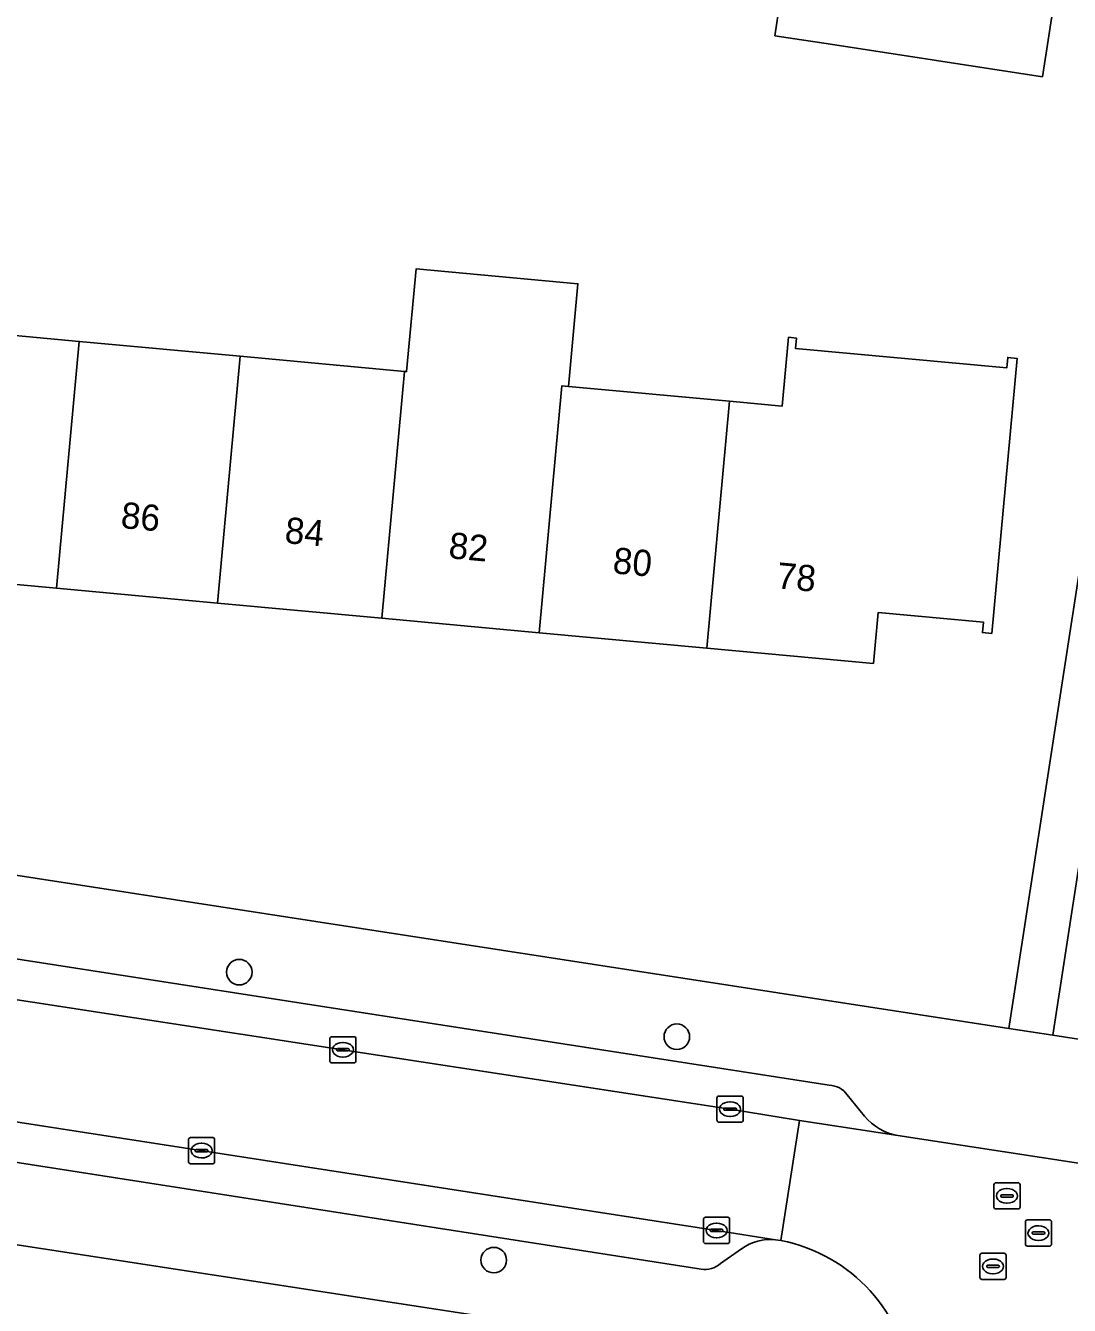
# Model space of a CAD drawing. Extents: x 161483 to 162250, y 379484 to 380833.
# Drawn here: x 161802.83 to 161842.74, y 380554.97 to 380603.9 of the extents above; entities that cross this region are included whole.
import ezdxf

# ---------------------------------------------------------------- set-up
doc = ezdxf.new("R2010")
doc.units = 0
for name, color, linetype in [('IMGEO_Boom', 7, 'Continuous'), ('IMGEO_Erf', 7, 'Continuous'), ('IMGEO_Kolk', 7, 'Continuous'), ('IMGEO_Pand', 7, 'Continuous'), ('IMGEO_Pand_nummerreeks', 7, 'Continuous'), ('IMGEO_Parkeervlak_open', 7, 'Continuous'), ('IMGEO_Rijbaan_lokaal_open', 7, 'Continuous'), ('IMGEO_Rioolput', 7, 'Continuous'), ('IMGEO_Voetpad_open', 7, 'Continuous')]:
    doc.layers.add(name, color=color, linetype=linetype)

msp = doc.modelspace()

# ---------------------------------------------------------------- linework, layer by layer
at = {"layer": 'IMGEO_Boom'}
for centre in [(161811.002, 380567.711), (161827.732, 380565.243), (161820.733, 380556.703)]:
    msp.add_circle(centre, 0.489, dxfattribs=at)
at = {"layer": 'IMGEO_Erf'}
for points in [[(161764.673, 380611.963), (161761.717, 380591.955), (161761.171, 380592.041), (161759.209, 380578.08), (161759.686, 380578.007), (161785.522, 380574.037), (161840.43, 380565.564), (161846.266, 380603.381), (161845.162, 380605.856)], [(161842.385, 380606.316), (161841.714, 380601.939), (161833.607, 380603.182), (161831.481, 380603.508), (161832.16, 380607.936)], [(161798.61, 380592.401), (161804.883, 380591.824), (161811.032, 380591.258), (161817.324, 380590.679), (161817.401, 380590.672), (161817.762, 380594.597), (161823.95, 380594.027), (161823.588, 380590.102), (161829.752, 380589.535), (161831.766, 380589.35), (161832.008, 380591.981), (161832.306, 380591.954), (161832.27, 380591.555), (161840.35, 380590.812), (161840.386, 380591.21), (161840.745, 380591.177), (161839.777, 380580.662), (161839.419, 380580.695), (161839.455, 380581.088), (161835.427, 380581.459), (161835.248, 380579.514), (161828.883, 380580.1), (161822.467, 380580.69), (161816.456, 380581.244), (161810.164, 380581.823), (161804.014, 380582.389), (161797.742, 380582.966)], [(161881.377, 380570.452), (161875.476, 380571.723), (161869.638, 380572.981), (161863.308, 380574.344), (161857.349, 380575.628), (161850.867, 380577.024), (161851.308, 380579.071), (161848.041, 380579.775), (161847.611, 380577.779), (161844.153, 380578.524), (161842.113, 380565.304), (161845.302, 380564.812), (161850.616, 380563.993), (161887.994, 380558.235)], [(161830.372, 380553.007), (161763.029, 380563.349)]]:
    msp.add_lwpolyline(points, dxfattribs=at)
at = {"layer": 'IMGEO_Kolk'}
for p, q in [((161814.462, 380564.319), (161814.462, 380565.171)), ((161814.537, 380565.245), (161815.389, 380565.245)), ((161815.463, 380565.171), (161815.463, 380564.319)), ((161814.721, 380564.739), (161814.721, 380564.751)), ((161815.159, 380564.702), (161814.761, 380564.702)), ((161814.764, 380564.788), (161815.162, 380564.788)), ((161814.95, 380565.025), (161814.975, 380565.025)), ((161815.205, 380564.751), (161815.205, 380564.739)), ((161815.389, 380564.245), (161814.537, 380564.245)), ((161814.973, 380564.465), (161814.948, 380564.465)), ((161829.268, 380562.049), (161829.268, 380562.901)), ((161829.343, 380562.975), (161830.195, 380562.975)), ((161829.756, 380562.755), (161829.781, 380562.755)), ((161830.269, 380562.901), (161830.269, 380562.049)), ((161829.527, 380562.469), (161829.527, 380562.481)), ((161829.965, 380562.432), (161829.567, 380562.432)), ((161829.57, 380562.518), (161829.968, 380562.518)), ((161829.779, 380562.195), (161829.754, 380562.195)), ((161830.011, 380562.481), (161830.011, 380562.469)), ((161830.195, 380561.975), (161829.343, 380561.975)), ((161809.059, 380560.464), (161809.059, 380561.316)), ((161809.134, 380561.39), (161809.986, 380561.39)), ((161810.06, 380561.316), (161810.06, 380560.464)), ((161809.318, 380560.884), (161809.318, 380560.896)), ((161809.756, 380560.847), (161809.358, 380560.847)), ((161809.361, 380560.933), (161809.759, 380560.933)), ((161809.547, 380561.17), (161809.572, 380561.17)), ((161809.802, 380560.896), (161809.802, 380560.884)), ((161809.986, 380560.39), (161809.134, 380560.39)), ((161809.57, 380560.61), (161809.545, 380560.61)), ((161828.751, 380557.413), (161828.751, 380558.265)), ((161828.826, 380558.339), (161829.678, 380558.339)), ((161829.752, 380558.265), (161829.752, 380557.413)), ((161829.01, 380557.833), (161829.01, 380557.845)), ((161829.448, 380557.796), (161829.05, 380557.796)), ((161829.053, 380557.882), (161829.451, 380557.882)), ((161829.239, 380558.119), (161829.264, 380558.119)), ((161829.494, 380557.845), (161829.494, 380557.833)), ((161829.678, 380557.339), (161828.826, 380557.339)), ((161829.262, 380557.559), (161829.237, 380557.559))]:
    msp.add_line(p, q, dxfattribs=at)
for points in [[(161814.462, 380564.319), (161814.462, 380565.171)], [(161814.537, 380565.245), (161815.389, 380565.245)], [(161815.463, 380565.171), (161815.463, 380564.319)], [(161815.389, 380564.245), (161814.537, 380564.245)], [(161829.268, 380562.049), (161829.268, 380562.901)], [(161829.343, 380562.975), (161830.195, 380562.975)], [(161830.269, 380562.901), (161830.269, 380562.049)], [(161830.195, 380561.975), (161829.343, 380561.975)], [(161809.059, 380560.464), (161809.059, 380561.316)], [(161809.134, 380561.39), (161809.986, 380561.39)], [(161810.06, 380561.316), (161810.06, 380560.464)], [(161809.986, 380560.39), (161809.134, 380560.39)], [(161828.751, 380557.413), (161828.751, 380558.265)], [(161828.826, 380558.339), (161829.678, 380558.339)], [(161829.752, 380558.265), (161829.752, 380557.413)], [(161829.678, 380557.339), (161828.826, 380557.339)]]:
    msp.add_lwpolyline(points, dxfattribs=at)
for centre, radius, start, end in [((161814.539, 380565.169), 0.0765, 91.552, 178.448), ((161814.539, 380565.169), 0.0765, 91.552, 178.448), ((161815.387, 380565.169), 0.0765, 1.552, 88.448), ((161815.387, 380565.169), 0.0765, 1.552, 88.448), ((161814.761, 380564.748), 0.0403, 85.8775, 175.7526), ((161814.758, 380564.738), 0.0366, 178.938, 274.7102), ((161815.162, 380564.745), 0.043, 264.8664, 352.4533), ((161815.166, 380564.75), 0.0386, 1.7309, 96.639), ((161814.539, 380564.321), 0.0765, 181.552, 268.448), ((161814.539, 380564.321), 0.0765, 181.552, 268.448), ((161815.387, 380564.321), 0.0765, 271.552, 358.448), ((161815.387, 380564.321), 0.0765, 271.552, 358.448), ((161829.345, 380562.899), 0.0765, 91.552, 178.448), ((161829.345, 380562.899), 0.0765, 91.552, 178.448), ((161830.193, 380562.899), 0.0765, 1.552, 88.448), ((161830.193, 380562.899), 0.0765, 1.552, 88.448), ((161829.567, 380562.478), 0.0403, 85.8775, 175.7526), ((161829.564, 380562.468), 0.0366, 178.938, 274.7102), ((161829.968, 380562.475), 0.043, 264.8664, 352.4533), ((161829.972, 380562.48), 0.0386, 1.7309, 96.639), ((161829.345, 380562.051), 0.0765, 181.552, 268.448), ((161829.345, 380562.051), 0.0765, 181.552, 268.448), ((161830.193, 380562.051), 0.0765, 271.552, 358.448), ((161830.193, 380562.051), 0.0765, 271.552, 358.448), ((161809.136, 380561.314), 0.0765, 91.552, 178.448), ((161809.136, 380561.314), 0.0765, 91.552, 178.448), ((161809.984, 380561.314), 0.0765, 1.552, 88.448), ((161809.984, 380561.314), 0.0765, 1.552, 88.448), ((161809.358, 380560.893), 0.0403, 85.8775, 175.7526), ((161809.355, 380560.883), 0.0366, 178.938, 274.7102), ((161809.759, 380560.89), 0.043, 264.8664, 352.4533), ((161809.763, 380560.895), 0.0386, 1.7309, 96.639), ((161809.136, 380560.466), 0.0765, 181.552, 268.448), ((161809.136, 380560.466), 0.0765, 181.552, 268.448), ((161809.984, 380560.466), 0.0765, 271.552, 358.448), ((161809.984, 380560.466), 0.0765, 271.552, 358.448), ((161828.828, 380558.263), 0.0765, 91.552, 178.448), ((161828.828, 380558.263), 0.0765, 91.552, 178.448), ((161829.676, 380558.263), 0.0765, 1.552, 88.448), ((161829.676, 380558.263), 0.0765, 1.552, 88.448), ((161829.05, 380557.842), 0.0403, 85.8775, 175.7526), ((161829.047, 380557.832), 0.0366, 178.938, 274.7102), ((161829.451, 380557.839), 0.043, 264.8664, 352.4533), ((161829.455, 380557.844), 0.0386, 1.7309, 96.639), ((161828.828, 380557.415), 0.0765, 181.552, 268.448), ((161828.828, 380557.415), 0.0765, 181.552, 268.448), ((161829.676, 380557.415), 0.0765, 271.552, 358.448), ((161829.676, 380557.415), 0.0765, 271.552, 358.448)]:
    msp.add_arc(centre, radius, start, end, dxfattribs=at)
for centre, major_axis, ratio, start_param, end_param in [((161814.949, 380564.745), (-0.387, 0.002), 0.722429, 4.712389, 7.853982), ((161814.974, 380564.745), (-0.39, 0.002), 0.717154, 1.570796, 4.712389), ((161829.755, 380562.475), (-0.387, 0.002), 0.722429, 4.712389, 7.853982), ((161829.78, 380562.475), (-0.39, 0.002), 0.717154, 1.570796, 4.712389), ((161809.546, 380560.89), (-0.387, 0.002), 0.722429, 4.712389, 7.853982), ((161809.571, 380560.89), (-0.39, 0.002), 0.717154, 1.570796, 4.712389), ((161829.238, 380557.839), (-0.387, 0.002), 0.722429, 4.712389, 7.853982), ((161829.263, 380557.839), (-0.39, 0.002), 0.717154, 1.570796, 4.712389)]:
    msp.add_ellipse(centre, major_axis=major_axis, ratio=ratio, start_param=start_param, end_param=end_param, dxfattribs=at)
at = {"layer": 'IMGEO_Pand'}
for points in [[(161842.385, 380606.316), (161842.393, 380606.367), (161834.286, 380607.61), (161832.16, 380607.936), (161831.481, 380603.508), (161833.607, 380603.182), (161841.714, 380601.939)], [(161823.335, 380590.125), (161823.588, 380590.102), (161823.95, 380594.027), (161817.762, 380594.597), (161817.401, 380590.672), (161817.324, 380590.679), (161816.456, 380581.244), (161822.467, 380580.69)], [(161804.014, 380582.389), (161804.883, 380591.824), (161798.61, 380592.401), (161797.742, 380582.966)], [(161804.014, 380582.389), (161810.164, 380581.823), (161811.032, 380591.258), (161804.883, 380591.824)], [(161840.386, 380591.21), (161840.35, 380590.812), (161832.27, 380591.555), (161832.306, 380591.954), (161832.008, 380591.981), (161831.766, 380589.35), (161829.752, 380589.535), (161828.883, 380580.1), (161835.248, 380579.514), (161835.427, 380581.459), (161839.455, 380581.088), (161839.419, 380580.695), (161839.777, 380580.662), (161840.745, 380591.177)], [(161811.032, 380591.258), (161810.164, 380581.823), (161816.456, 380581.244), (161817.324, 380590.679)], [(161829.752, 380589.535), (161823.588, 380590.102), (161823.335, 380590.125), (161822.467, 380580.69), (161828.883, 380580.1)]]:
    msp.add_lwpolyline(points, close=True, dxfattribs=at)
at = {"layer": 'IMGEO_Parkeervlak_open'}
for points in [[(161833.563, 380563.394), (161794.647, 380569.433)], [(161791.712, 380568.325), (161795.116, 380567.782), (161814.963, 380564.744), (161829.769, 380562.474), (161832.422, 380562.046), (161836.189, 380561.463)], [(161831.511, 380557.484), (161829.252, 380557.84), (161786.826, 380564.413), (161764.174, 380567.941)], [(161766.795, 380566.002), (161828.658, 380556.358)], [(161834.914, 380562.21), (161834.252, 380563.026)], [(161829.402, 380556.569), (161830.207, 380557.13)]]:
    msp.add_lwpolyline(points, dxfattribs=at)
for centre, radius, start, end in [((161833.506, 380562.458), 0.937, 37.2706, 86.5154), ((161836.574, 380563.582), 2.154, 219.574, 259.6954), ((161831.319, 380555.611), 1.882, 84.1546, 126.2217), ((161828.804, 380557.262), 0.916, 260.8554, 310.8115)]:
    msp.add_arc(centre, radius, start, end, dxfattribs=at)
at = {"layer": 'IMGEO_Rijbaan_lokaal_open'}
msp.add_lwpolyline([(161786.566, 380569.124), (161784.502, 380569.434), (161766.778, 380572.146), (161764.938, 380572.469), (161764.174, 380567.941), (161786.826, 380564.413), (161829.252, 380557.84), (161831.511, 380557.484), (161831.714, 380557.452), (161832.422, 380562.046), (161829.769, 380562.474), (161814.963, 380564.744), (161795.116, 380567.782), (161791.712, 380568.325), (161791.576, 380568.347)], close=True, dxfattribs=at)
msp.add_lwpolyline([(161849.846, 380559.342), (161843.094, 380560.41), (161836.189, 380561.463), (161832.422, 380562.046), (161831.714, 380557.452)], dxfattribs=at)
msp.add_arc((161830.522, 380551.353), 6.214, 5.4822, 78.9449, dxfattribs=at)
at = {"layer": 'IMGEO_Rioolput'}
for p, q in [((161839.856, 380558.733), (161839.856, 380559.585)), ((161839.931, 380559.659), (161840.783, 380559.659)), ((161840.344, 380559.439), (161840.369, 380559.439)), ((161840.857, 380559.585), (161840.857, 380558.733)), ((161840.115, 380559.153), (161840.115, 380559.165)), ((161840.553, 380559.116), (161840.155, 380559.116)), ((161840.158, 380559.202), (161840.556, 380559.202)), ((161840.367, 380558.879), (161840.342, 380558.879)), ((161840.599, 380559.165), (161840.599, 380559.153)), ((161840.783, 380558.659), (161839.931, 380558.659)), ((161841.06, 380557.312), (161841.06, 380558.164)), ((161841.135, 380558.238), (161841.987, 380558.238)), ((161841.362, 380557.781), (161841.76, 380557.781)), ((161841.548, 380558.018), (161841.573, 380558.018)), ((161842.061, 380558.164), (161842.061, 380557.312)), ((161841.319, 380557.732), (161841.319, 380557.744)), ((161841.757, 380557.695), (161841.359, 380557.695)), ((161841.571, 380557.458), (161841.546, 380557.458)), ((161841.803, 380557.744), (161841.803, 380557.732)), ((161839.322, 380556.038), (161839.322, 380556.89)), ((161839.397, 380556.964), (161840.249, 380556.964)), ((161840.323, 380556.89), (161840.323, 380556.038)), ((161841.987, 380557.238), (161841.135, 380557.238)), ((161839.581, 380556.458), (161839.581, 380556.47)), ((161840.019, 380556.421), (161839.621, 380556.421)), ((161839.624, 380556.507), (161840.022, 380556.507)), ((161839.81, 380556.744), (161839.835, 380556.744)), ((161840.065, 380556.47), (161840.065, 380556.458)), ((161840.249, 380555.964), (161839.397, 380555.964)), ((161839.833, 380556.184), (161839.808, 380556.184))]:
    msp.add_line(p, q, dxfattribs=at)
for points in [[(161839.856, 380558.733), (161839.856, 380559.585)], [(161839.931, 380559.659), (161840.783, 380559.659)], [(161840.857, 380559.585), (161840.857, 380558.733)], [(161840.783, 380558.659), (161839.931, 380558.659)], [(161841.06, 380557.312), (161841.06, 380558.164)], [(161841.135, 380558.238), (161841.987, 380558.238)], [(161842.061, 380558.164), (161842.061, 380557.312)], [(161839.322, 380556.038), (161839.322, 380556.89)], [(161839.397, 380556.964), (161840.249, 380556.964)], [(161840.323, 380556.89), (161840.323, 380556.038)], [(161841.987, 380557.238), (161841.135, 380557.238)], [(161840.249, 380555.964), (161839.397, 380555.964)]]:
    msp.add_lwpolyline(points, dxfattribs=at)
for centre, radius, start, end in [((161839.933, 380559.583), 0.0765, 91.552, 178.448), ((161839.933, 380559.583), 0.0765, 91.552, 178.448), ((161840.781, 380559.583), 0.0765, 1.552, 88.448), ((161840.781, 380559.583), 0.0765, 1.552, 88.448), ((161839.933, 380558.735), 0.0765, 181.552, 268.448), ((161839.933, 380558.735), 0.0765, 181.552, 268.448), ((161840.155, 380559.162), 0.0403, 85.8775, 175.7526), ((161840.152, 380559.152), 0.0366, 178.938, 274.7102), ((161840.556, 380559.159), 0.043, 264.8664, 352.4533), ((161840.56, 380559.164), 0.0386, 1.7309, 96.639), ((161840.781, 380558.735), 0.0765, 271.552, 358.448), ((161840.781, 380558.735), 0.0765, 271.552, 358.448), ((161841.137, 380558.162), 0.0765, 91.552, 178.448), ((161841.137, 380558.162), 0.0765, 91.552, 178.448), ((161841.359, 380557.741), 0.0403, 85.8775, 175.7526), ((161841.764, 380557.743), 0.0386, 1.7309, 96.639), ((161841.985, 380558.162), 0.0765, 1.552, 88.448), ((161841.985, 380558.162), 0.0765, 1.552, 88.448), ((161841.137, 380557.314), 0.0765, 181.552, 268.448), ((161841.137, 380557.314), 0.0765, 181.552, 268.448), ((161841.356, 380557.731), 0.0366, 178.938, 274.7102), ((161841.76, 380557.738), 0.043, 264.8664, 352.4533), ((161841.985, 380557.314), 0.0765, 271.552, 358.448), ((161841.985, 380557.314), 0.0765, 271.552, 358.448), ((161839.399, 380556.888), 0.0765, 91.552, 178.448), ((161839.399, 380556.888), 0.0765, 91.552, 178.448), ((161840.247, 380556.888), 0.0765, 1.552, 88.448), ((161840.247, 380556.888), 0.0765, 1.552, 88.448), ((161839.621, 380556.467), 0.0403, 85.8775, 175.7526), ((161839.618, 380556.457), 0.0366, 178.938, 274.7102), ((161840.022, 380556.464), 0.043, 264.8664, 352.4533), ((161840.026, 380556.469), 0.0386, 1.7309, 96.639), ((161839.399, 380556.04), 0.0765, 181.552, 268.448), ((161839.399, 380556.04), 0.0765, 181.552, 268.448), ((161840.247, 380556.04), 0.0765, 271.552, 358.448), ((161840.247, 380556.04), 0.0765, 271.552, 358.448)]:
    msp.add_arc(centre, radius, start, end, dxfattribs=at)
for centre, major_axis, ratio, start_param, end_param in [((161840.343, 380559.159), (-0.387, 0.002), 0.722429, 4.712389, 7.853982), ((161840.368, 380559.159), (-0.39, 0.002), 0.717154, 1.570796, 4.712389), ((161841.547, 380557.738), (-0.387, 0.002), 0.722429, 4.712389, 7.853982), ((161841.572, 380557.738), (-0.39, 0.002), 0.717154, 1.570796, 4.712389), ((161839.809, 380556.464), (-0.387, 0.002), 0.722429, 4.712389, 7.853982), ((161839.834, 380556.464), (-0.39, 0.002), 0.717154, 1.570796, 4.712389)]:
    msp.add_ellipse(centre, major_axis=major_axis, ratio=ratio, start_param=start_param, end_param=end_param, dxfattribs=at)
at = {"layer": 'IMGEO_Voetpad_open'}
for points in [[(161845.162, 380605.856), (161846.266, 380603.381), (161840.43, 380565.564), (161842.113, 380565.304), (161844.153, 380578.524), (161844.035, 380578.549), (161844.465, 380580.545), (161848.361, 380605.693), (161860.44, 380603.822), (161862.401, 380603.511), (161866.804, 380602.759), (161869.142, 380602.425), (161871.255, 380602.123), (161879.224, 380600.868), (161881.401, 380600.521), (161883.887, 380600.126), (161887.936, 380599.416), (161888.243, 380601.193), (161879.814, 380602.708), (161803.016, 380613.72)], [(162007.859, 380539.593), (162001.608, 380540.698), (162000, 380540.965), (161989.926, 380542.639), (161963.411, 380546.705), (161933.1, 380551.357), (161926.533, 380552.341), (161923.744, 380552.759), (161920.738, 380553.21), (161887.994, 380558.235), (161850.616, 380563.993), (161845.302, 380564.812), (161842.113, 380565.304), (161840.43, 380565.564), (161785.522, 380574.037), (161759.686, 380578.007), (161759.209, 380578.08), (161755.449, 380578.66), (161754.33, 380578.833), (161724.808, 380583.386), (161711.262, 380585.528)], [(161794.647, 380569.433), (161833.563, 380563.394)], [(161828.658, 380556.358), (161766.795, 380566.002)], [(161757.677, 380564.115), (161763.029, 380563.349), (161830.372, 380553.007)], [(161834.252, 380563.026), (161834.914, 380562.21)], [(161836.189, 380561.463), (161843.094, 380560.41)], [(161831.714, 380557.452), (161831.511, 380557.484)], [(161830.207, 380557.13), (161829.402, 380556.569)]]:
    msp.add_lwpolyline(points, dxfattribs=at)
for centre, radius, start, end in [((161833.506, 380562.458), 0.937, 37.2706, 86.5154), ((161836.574, 380563.582), 2.154, 219.574, 259.6954), ((161831.319, 380555.611), 1.882, 84.1546, 126.2217), ((161830.522, 380551.353), 6.214, 5.4822, 78.9449), ((161828.804, 380557.262), 0.916, 260.8554, 310.8115)]:
    msp.add_arc(centre, radius, start, end, dxfattribs=at)

# ---------------------------------------------------------------- texts
at = {"layer": 'IMGEO_Pand_nummerreeks'}
for s, rotation, p in [('86', 354.7414, (161806.445, 380584.696)), ('84', 354.7414, (161812.714, 380584.119)), ('82', 354.7402, (161818.98, 380583.541)), ('80', 354.7402, (161825.254, 380582.963)), ('78', 354.7402, (161831.523, 380582.386))]:
    msp.add_text(s, height=1, rotation=rotation, dxfattribs=at).set_placement(p)

doc.saveas('drawing.dxf')
